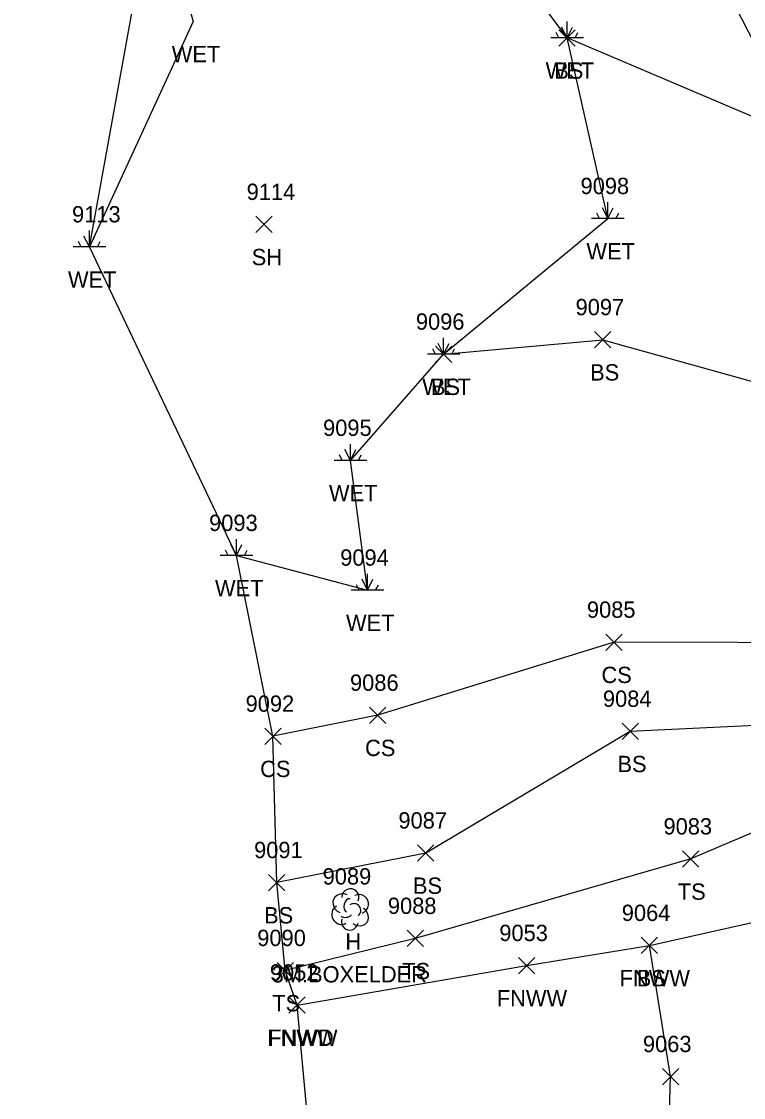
# Model space of a CAD drawing. Extents: x 1439173 to 1457902, y 641926 to 659889.
# Drawn here: x 1448138.2 to 1448226.6, y 646210.9 to 646342.8 of the extents above; entities that cross this region are included whole.
import ezdxf

# ---------------------------------------------------------------- set-up
doc = ezdxf.new("R2010")
doc.units = 0
for name, color, linetype in [('L_A', 7, 'Continuous'), ('L_C', 7, 'Continuous'), ('L_I', 7, 'Continuous'), ('L_TIC', 7, 'Continuous'), ('LELB', 7, 'Continuous'), ('LFNC', 7, 'Continuous'), ('LSOGP', 7, 'Continuous'), ('LTD', 7, 'Continuous'), ('LWET', 7, 'Continuous')]:
    doc.layers.add(name, color=color, linetype=linetype)

msp = doc.modelspace()

# ---------------------------------------------------------------- linework, layer by layer
at = {"layer": 'L_TIC'}
for points in [[(1448204.02, 646339.78), (1448206.02, 646341.78)], [(1448206.02, 646339.78), (1448204.02, 646341.78)], [(1448166.91, 646316.93), (1448168.91, 646318.93)], [(1448168.91, 646316.93), (1448166.91, 646318.93)], [(1448208.4, 646302.8), (1448210.4, 646304.8)], [(1448210.4, 646302.8), (1448208.4, 646304.8)], [(1448188.91, 646301.03), (1448190.91, 646303.03)], [(1448190.91, 646301.03), (1448188.91, 646303.03)], [(1448209.79, 646265.73), (1448211.79, 646267.73)], [(1448211.79, 646265.73), (1448209.79, 646267.73)], [(1448180.84, 646256.78), (1448182.84, 646258.78)], [(1448182.84, 646256.78), (1448180.84, 646258.78)], [(1448211.76, 646254.81), (1448213.76, 646256.81)], [(1448213.76, 646254.81), (1448211.76, 646256.81)], [(1448167.99, 646254.21), (1448169.99, 646256.21)], [(1448169.99, 646254.21), (1448167.99, 646256.21)], [(1448186.71, 646239.9), (1448188.71, 646241.9)], [(1448188.71, 646239.9), (1448186.71, 646241.9)], [(1448219.18, 646239.17), (1448221.18, 646241.17)], [(1448221.18, 646239.17), (1448219.18, 646241.17)], [(1448168.47, 646236.27), (1448170.47, 646238.27)], [(1448170.47, 646236.27), (1448168.47, 646238.27)], [(1448185.42, 646229.43), (1448187.42, 646231.43)], [(1448187.42, 646229.43), (1448185.42, 646231.43)], [(1448214.12, 646228.57), (1448216.12, 646230.57)], [(1448216.12, 646228.57), (1448214.12, 646230.57)], [(1448214.12, 646228.57), (1448216.12, 646230.57)], [(1448216.12, 646228.57), (1448214.12, 646230.57)], [(1448199.07, 646226.11), (1448201.07, 646228.11)], [(1448201.07, 646226.11), (1448199.07, 646228.11)], [(1448169.51, 646225.5), (1448171.51, 646227.5)], [(1448171.51, 646225.5), (1448169.51, 646227.5)], [(1448170.96, 646221.26), (1448172.96, 646223.26)], [(1448172.96, 646221.26), (1448170.96, 646223.26)], [(1448170.96, 646221.26), (1448172.96, 646223.26)], [(1448172.96, 646221.26), (1448170.96, 646223.26)], [(1448216.7, 646212.5), (1448218.7, 646214.5)], [(1448218.7, 646212.5), (1448216.7, 646214.5)]]:
    msp.add_lwpolyline(points, dxfattribs=at)
at = {"layer": 'LELB'}
for points in [[(1448233.94, 646328.51), (1448219.74, 646356.18), (1448196.35, 646386.55), (1448159.41, 646410.98), (1448154.13, 646421.38), (1448145.39, 646430.32), (1448138.37, 646424.76), (1448138.2, 646403.07)], [(1448233.94, 646328.51), (1448205.02, 646340.78)], [(1448189.91, 646302.03), (1448209.4, 646303.8), (1448235.5, 646296.53), (1448252.58, 646287.65), (1448268.38, 646277.17)], [(1448270.01, 646267.13), (1448241.07, 646266.65), (1448210.79, 646266.73), (1448181.84, 646257.78), (1448168.99, 646255.21)], [(1448270.99, 646259.46), (1448257.08, 646256.86), (1448237.58, 646247.6), (1448220.18, 646240.17), (1448186.42, 646230.43), (1448170.51, 646226.5)], [(1448257.08, 646256.86), (1448241.72, 646257.19), (1448212.76, 646255.81), (1448187.71, 646240.9), (1448169.47, 646237.27)], [(1448217.37, 646201.86), (1448217.7, 646213.5), (1448215.12, 646229.57)]]:
    msp.add_lwpolyline(points, dxfattribs=at)
at = {"layer": 'LFNC'}
for points in [[(1448171.96, 646222.26), (1448200.07, 646227.11), (1448215.12, 646229.57), (1448232.43, 646233.43), (1448240.86, 646233.98), (1448241.26, 646242.15), (1448253.86, 646244.61), (1448273.49, 646247.93), (1448270.99, 646259.46)], [(1448174.46, 646195.21), (1448171.96, 646222.26)]]:
    msp.add_lwpolyline(points, dxfattribs=at)
at = {"layer": 'LSOGP'}
msp.add_lwpolyline([(1448212.15, 645915.85), (1448211.27, 645949.01), (1448196.55, 645964.33), (1448177.3, 645991.36), (1448178.9, 646002.27), (1448178.62, 646021), (1448177.23, 646035.21), (1448175.01, 646046.53), (1448176.16, 646055.45), (1448183.02, 646073.9), (1448180.64, 646108.11), (1448178.98, 646119.01), (1448176.92, 646130.75), (1448178.46, 646137.17), (1448177.42, 646159.13), (1448176.44, 646179.54), (1448174.46, 646195.21), (1448171.96, 646222.26), (1448170.51, 646226.5), (1448169.47, 646237.27), (1448168.99, 646255.2), (1448164.52, 646277.36), (1448146.52, 646315.18), (1448154.51, 646359.42)], dxfattribs=at)
at = {"layer": 'LTD'}
msp.add_line((1448178.43, 646234.04), (1448178.43, 646234.04), dxfattribs=at)
msp.add_line((1448178.43, 646234.04), (1448178.43, 646234.04), dxfattribs=at)
msp.add_arc((1448178.48, 646235.47), 1.05, 335.5272, 180.9563, dxfattribs=at)
for centre, major_axis, ratio, start_param, end_param in [((1448177.64, 646234.7), (1.21, -0.51), 0.895232, 1.570796, 4.712389), ((1448179.48, 646234.62), (-1.14, -0.48), 0.949671, 1.570796, 4.712389), ((1448177.35, 646233.33), (0.58, -1.04), 0.959034, 3.141593, 6.283185), ((1448178.23, 646234.49), (-0.208, -0.792), 0.645439, 3.141593, 6.283185), ((1448178.93, 646233.87), (-0.5, 0.667), 0.989748, 3.141593, 6.283185), ((1448177.98, 646233.29), (-0.625, -0.083), 0.423636, 0, 3.141593), ((1448179.43, 646233.2), (-1.09, 0.79), 0.841452, 1.570796, 4.712389), ((1448178.43, 646232.54), (0.26, 1.06), 0.942809, 1.570796, 4.712389)]:
    msp.add_ellipse(centre, major_axis=major_axis, ratio=ratio, start_param=start_param, end_param=end_param, dxfattribs=at)
at = {"layer": 'LWET'}
for p, q in [((1448205.02, 646340.78), (1448205.02, 646342.78)), ((1448204.02, 646340.78), (1448203.68, 646341.45)), ((1448205.02, 646340.78), (1448204.35, 646342.12)), ((1448205.02, 646340.78), (1448205.68, 646342.12)), ((1448206.02, 646340.78), (1448206.35, 646341.45)), ((1448207.02, 646340.78), (1448203.02, 646340.78)), ((1448210.02, 646318.65), (1448209.35, 646319.98)), ((1448210.02, 646318.65), (1448210.02, 646320.65)), ((1448210.02, 646318.65), (1448210.69, 646319.98)), ((1448212.02, 646318.65), (1448208.02, 646318.65)), ((1448209.02, 646318.65), (1448208.69, 646319.31)), ((1448211.02, 646318.65), (1448211.35, 646319.31)), ((1448146.51, 646315.18), (1448145.85, 646316.51)), ((1448146.51, 646315.18), (1448146.51, 646317.18)), ((1448146.51, 646315.18), (1448147.18, 646316.51)), ((1448148.51, 646315.18), (1448144.51, 646315.18)), ((1448145.51, 646315.18), (1448145.18, 646315.85)), ((1448147.51, 646315.18), (1448147.85, 646315.85)), ((1448189.91, 646302.03), (1448189.24, 646303.36)), ((1448189.91, 646302.03), (1448189.91, 646304.03)), ((1448189.91, 646302.03), (1448190.57, 646303.36)), ((1448191.91, 646302.03), (1448187.91, 646302.03)), ((1448188.91, 646302.03), (1448188.57, 646302.69)), ((1448190.91, 646302.03), (1448191.24, 646302.69)), ((1448178.48, 646289.01), (1448178.48, 646291.01)), ((1448177.48, 646289.01), (1448177.14, 646289.68)), ((1448178.48, 646289.01), (1448177.81, 646290.35)), ((1448178.48, 646289.01), (1448179.14, 646290.35)), ((1448179.48, 646289.01), (1448179.81, 646289.68)), ((1448180.48, 646289.01), (1448176.48, 646289.01)), ((1448164.52, 646277.36), (1448164.52, 646279.36)), ((1448163.52, 646277.36), (1448163.19, 646278.03)), ((1448164.52, 646277.36), (1448163.85, 646278.7)), ((1448164.52, 646277.36), (1448165.19, 646278.7)), ((1448165.52, 646277.36), (1448165.85, 646278.03)), ((1448166.52, 646277.36), (1448162.52, 646277.36)), ((1448180.57, 646273.11), (1448179.91, 646274.44)), ((1448180.57, 646273.11), (1448180.57, 646275.11)), ((1448180.57, 646273.11), (1448181.24, 646274.44)), ((1448182.57, 646273.11), (1448178.57, 646273.11)), ((1448179.57, 646273.11), (1448179.24, 646273.77)), ((1448181.57, 646273.11), (1448181.91, 646273.77))]:
    msp.add_line(p, q, dxfattribs=at)
msp.add_lwpolyline([(1448164.52, 646277.36), (1448180.57, 646273.11), (1448178.48, 646289.01), (1448189.91, 646302.03), (1448210.02, 646318.65), (1448205.02, 646340.78), (1448184.38, 646368.48), (1448156.63, 646387.9), (1448154.51, 646359.42), (1448159.22, 646342.81), (1448146.51, 646315.18)], dxfattribs=at)

# ---------------------------------------------------------------- texts
at = {"layer": 'L_A'}
for s, p in [('WET', (1448156.6, 646337.81)), ('WET', (1448202.4, 646335.78)), ('BS', (1448203.46, 646335.78)), ('SH', (1448166.4, 646312.93)), ('WET', (1448207.4, 646313.65)), ('WET', (1448143.89, 646310.18)), ('BS', (1448207.85, 646298.8)), ('WET', (1448187.29, 646297.03)), ('BS', (1448188.35, 646297.03)), ('WET', (1448175.86, 646284.01)), ('WET', (1448161.9, 646272.36)), ('WET', (1448177.95, 646268.11)), ('CS', (1448209.24, 646261.73)), ('CS', (1448180.28, 646252.78)), ('BS', (1448211.2, 646250.81)), ('CS', (1448167.43, 646250.21)), ('BS', (1448186.15, 646235.9)), ('TS', (1448218.59, 646235.17)), ('BS', (1448167.91, 646232.27)), ('H', (1448177.87, 646229.04)), ('TS', (1448184.83, 646225.43)), ('FNWW', (1448211.47, 646224.57)), ('BS', (1448213.56, 646224.57)), ('FNWW', (1448196.42, 646222.11)), ('TS', (1448168.92, 646221.5)), ('FNWW', (1448168.3, 646217.26)), ('FNWD', (1448168.42, 646217.26))]:
    msp.add_text(s, height=2, dxfattribs=at).set_placement(p)
at = {"layer": 'L_C'}
msp.add_text('3M.BOXELDER', height=2, dxfattribs=at).set_placement((1448168.84, 646225.04))
at = {"layer": 'L_I'}
for s, p in [('9114', (1448165.78, 646320.93)), ('9098', (1448206.68, 646321.65)), ('9113', (1448144.39, 646318.18)), ('9097', (1448206.07, 646306.8)), ('9096', (1448186.51, 646305.03)), ('9096', (1448186.51, 646305.03)), ('9095', (1448175.14, 646292.01)), ('9093', (1448161.18, 646280.36)), ('9094', (1448177.24, 646276.11)), ('9085', (1448207.46, 646269.73)), ('9086', (1448178.44, 646260.78)), ('9084', (1448209.42, 646258.81)), ('9092', (1448165.65, 646258.21)), ('9087', (1448184.37, 646243.9)), ('9083', (1448216.84, 646243.17)), ('9091', (1448166.69, 646240.27)), ('9089', (1448175.09, 646237.04)), ('9088', (1448183.08, 646233.43)), ('9064', (1448211.73, 646232.57)), ('9064', (1448211.73, 646232.57)), ('9053', (1448196.73, 646230.11)), ('9090', (1448167.08, 646229.5)), ('9052', (1448168.62, 646225.26)), ('9052', (1448168.62, 646225.26)), ('9063', (1448214.32, 646216.5))]:
    msp.add_text(s, height=2, dxfattribs=at).set_placement(p)

doc.saveas('drawing.dxf')
